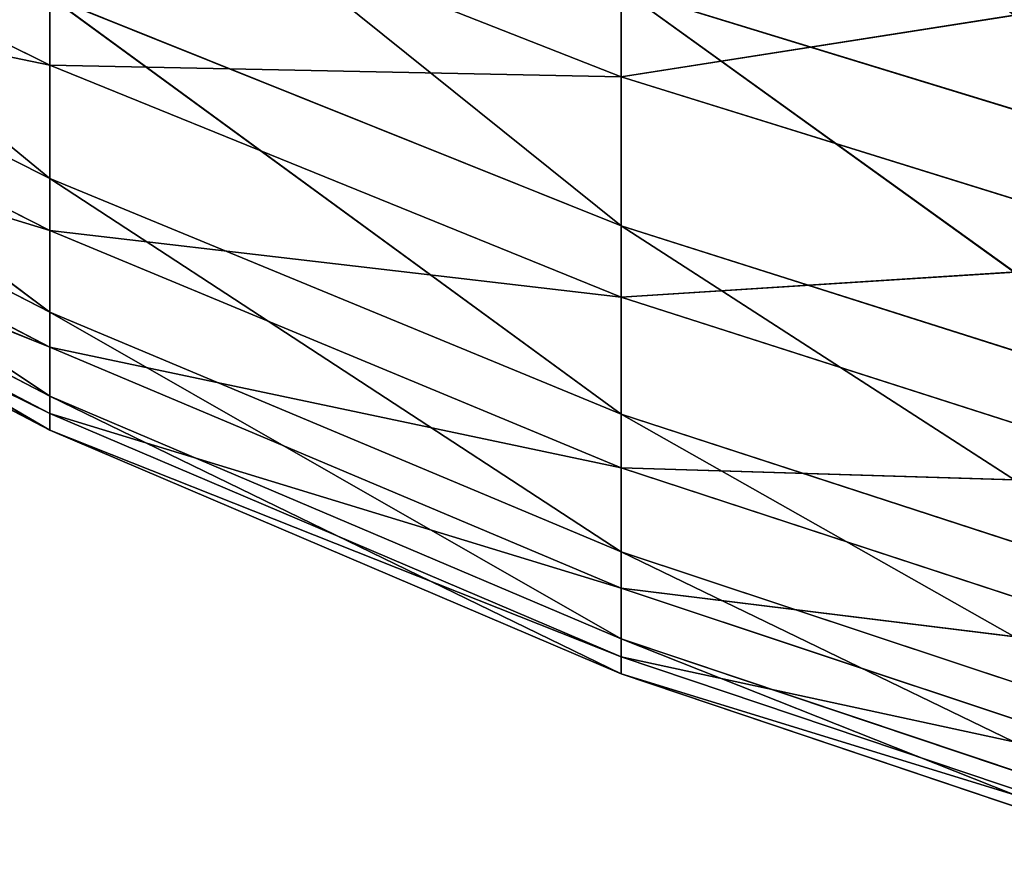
# Model space of a CAD drawing. Header units: centimetres. Extents: x 0 to 30.7, y 0 to 40.
# Tile 310 of 656: x 0.2118 to 0.2768, y 38.3851 to 38.4413. Entities that reach past the tile are written whole.
import ezdxf

# ---------------------------------------------------------------- set-up
doc = ezdxf.new("R2010")
doc.units = ezdxf.units.CM
doc.header["$LTSCALE"] = 2.54
doc.layers.get('0').update_dxf_attribs({"true_color": 0xff5454})

# ---------------------------------------------------------------- blocks, each defined once
blk = doc.blocks.new('Kosz na _mieci DERBIN SMALL.STL')
at = {"color": 0}
for p, q in [((0.213794, 38.430823, 1.073973), (0.177486, 38.460678, 1.042074)), ((0.213794, 38.430823, 1.073973), (0.177486, 38.460678, 1.042074)), ((0.251469, 38.427701, 1.030221), (0.213794, 38.457962, 0.998468)), ((0.251469, 38.427701, 1.030221), (0.213794, 38.457962, 0.998468)), ((0.213794, 38.43829, 1.351111), (0.177486, 38.456311, 1.345212)), ((0.213794, 38.43829, 1.351111), (0.177486, 38.456311, 1.345212)), ((0.251469, 38.455212, 1.432492), (0.251469, 38.437531, 1.394967)), ((0.251469, 38.455212, 1.432492), (0.251469, 38.437531, 1.394967)), ((0.251469, 38.437531, 1.394967), (0.213794, 38.452344, 1.388722)), ((0.213794, 38.452344, 1.388722), (0.213794, 38.43829, 1.351111)), ((0.251469, 38.437531, 1.394967), (0.213794, 38.452344, 1.388722)), ((0.213794, 38.452344, 1.388722), (0.213794, 38.43829, 1.351111)), ((0.213794, 38.430823, 1.073973), (0.177486, 38.449139, 1.078893)), ((0.213794, 38.430823, 1.073973), (0.177486, 38.449139, 1.078893)), ((0.213794, 38.422018, 1.113148), (0.177486, 38.449139, 1.078893)), ((0.213794, 38.422018, 1.113148), (0.177486, 38.449139, 1.078893)), ((0.213794, 38.42739, 1.312467), (0.177486, 38.445837, 1.308076)), ((0.213794, 38.42739, 1.312467), (0.177486, 38.445837, 1.308076)), ((0.213794, 38.43829, 1.351111), (0.177486, 38.445837, 1.308076)), ((0.213794, 38.43829, 1.351111), (0.177486, 38.445837, 1.308076)), ((0.290284, 38.44361, 1.438556), (0.251469, 38.437531, 1.394967)), ((0.290284, 38.44361, 1.438556), (0.251469, 38.437531, 1.394967)), ((0.290284, 38.431427, 0.986368), (0.251469, 38.443335, 0.991799)), ((0.290284, 38.431427, 0.986368), (0.251469, 38.443335, 0.991799)), ((0.290284, 38.415384, 1.025793), (0.251469, 38.443335, 0.991799)), ((0.290284, 38.415384, 1.025793), (0.251469, 38.443335, 0.991799)), ((0.251469, 38.427701, 1.030221), (0.251469, 38.443335, 0.991799)), ((0.251469, 38.427701, 1.030221), (0.251469, 38.443335, 0.991799)), ((0.251469, 38.427701, 1.030221), (0.213794, 38.442831, 1.035659)), ((0.251469, 38.427701, 1.030221), (0.213794, 38.442831, 1.035659)), ((0.251469, 38.415295, 1.069803), (0.213794, 38.442831, 1.035659)), ((0.251469, 38.415295, 1.069803), (0.213794, 38.442831, 1.035659)), ((0.213794, 38.430823, 1.073973), (0.213794, 38.442831, 1.035659)), ((0.213794, 38.430823, 1.073973), (0.213794, 38.442831, 1.035659)), ((0.213794, 38.422018, 1.113148), (0.177486, 38.440674, 1.116538)), ((0.213794, 38.422018, 1.113148), (0.177486, 38.440674, 1.116538)), ((0.213794, 38.416479, 1.152916), (0.177486, 38.440674, 1.116538)), ((0.213794, 38.416479, 1.152916), (0.177486, 38.440674, 1.116538)), ((0.213794, 38.419714, 1.273055), (0.177486, 38.438464, 1.270203)), ((0.213794, 38.419714, 1.273055), (0.177486, 38.438464, 1.270203)), ((0.213794, 38.42739, 1.312467), (0.177486, 38.438464, 1.270203)), ((0.213794, 38.42739, 1.312467), (0.177486, 38.438464, 1.270203)), ((0.251469, 38.42301, 1.356111), (0.213794, 38.43829, 1.351111)), ((0.213794, 38.43829, 1.351111), (0.213794, 38.42739, 1.312467)), ((0.251469, 38.42301, 1.356111), (0.213794, 38.43829, 1.351111)), ((0.251469, 38.437531, 1.394967), (0.213794, 38.43829, 1.351111)), ((0.251469, 38.437531, 1.394967), (0.213794, 38.43829, 1.351111)), ((0.213794, 38.43829, 1.351111), (0.213794, 38.42739, 1.312467)), ((0.290284, 38.42547, 1.400052), (0.251469, 38.437531, 1.394967)), ((0.251469, 38.437531, 1.394967), (0.251469, 38.42301, 1.356111)), ((0.290284, 38.42547, 1.400052), (0.251469, 38.437531, 1.394967)), ((0.251469, 38.437531, 1.394967), (0.251469, 38.42301, 1.356111)), ((0.213794, 38.416479, 1.152916), (0.177486, 38.435352, 1.154754)), ((0.213794, 38.416479, 1.152916), (0.177486, 38.435352, 1.154754)), ((0.213794, 38.41424, 1.193006), (0.177486, 38.435352, 1.154754)), ((0.213794, 38.41424, 1.193006), (0.177486, 38.435352, 1.154754)), ((0.213794, 38.415323, 1.233143), (0.177486, 38.434244, 1.23185)), ((0.213794, 38.415323, 1.233143), (0.177486, 38.434244, 1.23185)), ((0.213794, 38.419714, 1.273055), (0.177486, 38.434244, 1.23185)), ((0.213794, 38.419714, 1.273055), (0.177486, 38.434244, 1.23185)), ((0.213794, 38.41424, 1.193006), (0.177486, 38.433203, 1.193279)), ((0.213794, 38.41424, 1.193006), (0.177486, 38.433203, 1.193279)), ((0.213794, 38.415323, 1.233143), (0.177486, 38.433203, 1.193279)), ((0.213794, 38.415323, 1.233143), (0.177486, 38.433203, 1.193279)), ((0.251469, 38.415295, 1.069803), (0.213794, 38.430823, 1.073973)), ((0.251469, 38.415295, 1.069803), (0.213794, 38.430823, 1.073973)), ((0.251469, 38.406198, 1.110274), (0.213794, 38.430823, 1.073973)), ((0.251469, 38.406198, 1.110274), (0.213794, 38.430823, 1.073973)), ((0.213794, 38.422018, 1.113148), (0.213794, 38.430823, 1.073973)), ((0.213794, 38.422018, 1.113148), (0.213794, 38.430823, 1.073973)), ((0.290284, 38.415384, 1.025793), (0.251469, 38.427701, 1.030221)), ((0.290284, 38.415384, 1.025793), (0.251469, 38.427701, 1.030221)), ((0.290284, 38.402652, 1.066407), (0.251469, 38.427701, 1.030221)), ((0.290284, 38.402652, 1.066407), (0.251469, 38.427701, 1.030221)), ((0.251469, 38.415295, 1.069803), (0.251469, 38.427701, 1.030221)), ((0.251469, 38.415295, 1.069803), (0.251469, 38.427701, 1.030221)), ((0.251469, 38.411749, 1.316189), (0.213794, 38.42739, 1.312467)), ((0.213794, 38.42739, 1.312467), (0.213794, 38.419714, 1.273055)), ((0.251469, 38.411749, 1.316189), (0.213794, 38.42739, 1.312467)), ((0.251469, 38.42301, 1.356111), (0.213794, 38.42739, 1.312467)), ((0.251469, 38.42301, 1.356111), (0.213794, 38.42739, 1.312467)), ((0.213794, 38.42739, 1.312467), (0.213794, 38.419714, 1.273055)), ((0.290284, 38.42547, 1.400052), (0.251469, 38.42301, 1.356111)), ((0.290284, 38.42547, 1.400052), (0.251469, 38.42301, 1.356111)), ((0.290284, 38.410571, 1.360183), (0.251469, 38.42301, 1.356111)), ((0.251469, 38.42301, 1.356111), (0.251469, 38.411749, 1.316189)), ((0.290284, 38.410571, 1.360183), (0.251469, 38.42301, 1.356111)), ((0.251469, 38.42301, 1.356111), (0.251469, 38.411749, 1.316189)), ((0.251469, 38.406198, 1.110274), (0.213794, 38.422018, 1.113148)), ((0.251469, 38.406198, 1.110274), (0.213794, 38.422018, 1.113148)), ((0.251469, 38.400476, 1.151358), (0.213794, 38.422018, 1.113148)), ((0.251469, 38.400476, 1.151358), (0.213794, 38.422018, 1.113148)), ((0.213794, 38.416479, 1.152916), (0.213794, 38.422018, 1.113148)), ((0.213794, 38.416479, 1.152916), (0.213794, 38.422018, 1.113148)), ((0.251469, 38.403821, 1.275472), (0.213794, 38.419714, 1.273055)), ((0.213794, 38.419714, 1.273055), (0.213794, 38.415323, 1.233143)), ((0.251469, 38.403821, 1.275472), (0.213794, 38.419714, 1.273055)), ((0.251469, 38.411749, 1.316189), (0.213794, 38.419714, 1.273055)), ((0.251469, 38.411749, 1.316189), (0.213794, 38.419714, 1.273055)), ((0.213794, 38.419714, 1.273055), (0.213794, 38.415323, 1.233143)), ((0.251469, 38.400476, 1.151358), (0.213794, 38.416479, 1.152916)), ((0.251469, 38.400476, 1.151358), (0.213794, 38.416479, 1.152916)), ((0.251469, 38.398166, 1.192774), (0.213794, 38.416479, 1.152916)), ((0.251469, 38.398166, 1.192774), (0.213794, 38.416479, 1.152916)), ((0.213794, 38.41424, 1.193006), (0.213794, 38.416479, 1.152916)), ((0.213794, 38.41424, 1.193006), (0.213794, 38.416479, 1.152916)), ((0.251469, 38.399283, 1.23424), (0.213794, 38.415323, 1.233143)), ((0.213794, 38.415323, 1.233143), (0.213794, 38.41424, 1.193006)), ((0.251469, 38.399283, 1.23424), (0.213794, 38.415323, 1.233143)), ((0.251469, 38.403821, 1.275472), (0.213794, 38.415323, 1.233143)), ((0.251469, 38.403821, 1.275472), (0.213794, 38.415323, 1.233143)), ((0.213794, 38.415323, 1.233143), (0.213794, 38.41424, 1.193006)), ((0.290284, 38.402652, 1.066407), (0.251469, 38.415295, 1.069803)), ((0.290284, 38.402652, 1.066407), (0.251469, 38.415295, 1.069803)), ((0.290284, 38.393323, 1.107934), (0.251469, 38.415295, 1.069803)), ((0.290284, 38.393323, 1.107934), (0.251469, 38.415295, 1.069803)), ((0.251469, 38.406198, 1.110274), (0.251469, 38.415295, 1.069803)), ((0.251469, 38.406198, 1.110274), (0.251469, 38.415295, 1.069803)), ((0.251469, 38.398166, 1.192774), (0.213794, 38.41424, 1.193006)), ((0.251469, 38.398166, 1.192774), (0.213794, 38.41424, 1.193006)), ((0.251469, 38.399283, 1.23424), (0.213794, 38.41424, 1.193006)), ((0.251469, 38.399283, 1.23424), (0.213794, 38.41424, 1.193006)), ((0.290284, 38.399014, 1.319219), (0.251469, 38.411749, 1.316189)), ((0.251469, 38.411749, 1.316189), (0.251469, 38.403821, 1.275472)), ((0.290284, 38.399014, 1.319219), (0.251469, 38.411749, 1.316189)), ((0.290284, 38.410571, 1.360183), (0.251469, 38.411749, 1.316189)), ((0.290284, 38.410571, 1.360183), (0.251469, 38.411749, 1.316189)), ((0.251469, 38.411749, 1.316189), (0.251469, 38.403821, 1.275472)), ((0.290284, 38.393323, 1.107934), (0.251469, 38.406198, 1.110274)), ((0.290284, 38.393323, 1.107934), (0.251469, 38.406198, 1.110274)), ((0.290284, 38.387448, 1.150089), (0.251469, 38.406198, 1.110274)), ((0.290284, 38.387448, 1.150089), (0.251469, 38.406198, 1.110274)), ((0.251469, 38.400476, 1.151358), (0.251469, 38.406198, 1.110274)), ((0.251469, 38.400476, 1.151358), (0.251469, 38.406198, 1.110274)), ((0.290284, 38.390881, 1.277441), (0.251469, 38.403821, 1.275472)), ((0.251469, 38.403821, 1.275472), (0.251469, 38.399283, 1.23424)), ((0.290284, 38.390881, 1.277441), (0.251469, 38.403821, 1.275472)), ((0.290284, 38.399014, 1.319219), (0.251469, 38.403821, 1.275472)), ((0.290284, 38.399014, 1.319219), (0.251469, 38.403821, 1.275472)), ((0.251469, 38.403821, 1.275472), (0.251469, 38.399283, 1.23424)), ((0.290284, 38.387448, 1.150089), (0.251469, 38.400476, 1.151358)), ((0.290284, 38.387448, 1.150089), (0.251469, 38.400476, 1.151358)), ((0.290284, 38.385077, 1.192586), (0.251469, 38.400476, 1.151358)), ((0.290284, 38.385077, 1.192586), (0.251469, 38.400476, 1.151358)), ((0.251469, 38.398166, 1.192774), (0.251469, 38.400476, 1.151358)), ((0.251469, 38.398166, 1.192774), (0.251469, 38.400476, 1.151358)), ((0.290284, 38.386221, 1.235133), (0.251469, 38.399283, 1.23424)), ((0.251469, 38.399283, 1.23424), (0.251469, 38.398166, 1.192774)), ((0.290284, 38.386221, 1.235133), (0.251469, 38.399283, 1.23424)), ((0.290284, 38.390881, 1.277441), (0.251469, 38.399283, 1.23424)), ((0.290284, 38.390881, 1.277441), (0.251469, 38.399283, 1.23424)), ((0.251469, 38.399283, 1.23424), (0.251469, 38.398166, 1.192774)), ((0.290284, 38.385077, 1.192586), (0.251469, 38.398166, 1.192774)), ((0.290284, 38.385077, 1.192586), (0.251469, 38.398166, 1.192774)), ((0.290284, 38.386221, 1.235133), (0.251469, 38.398166, 1.192774)), ((0.290284, 38.386221, 1.235133), (0.251469, 38.398166, 1.192774))]:
    blk.add_line(p, q, dxfattribs=at)
mesh = blk.add_polyface(dxfattribs=at)
corners = [(0.290284, 38.431427, 0.986368), (0.251469, 38.462091, 0.954799), (0.290284, 38.450668, 0.948403)]
mesh.append_faces([[corners[k] for k in face] for face in [(0, 1, 2)]], dxfattribs={"color": 0})
mesh = blk.add_polyface(dxfattribs=at)
corners = [(0.251469, 38.443335, 0.991799), (0.251469, 38.462091, 0.954799), (0.290284, 38.431427, 0.986368)]
mesh.append_faces([[corners[k] for k in face] for face in [(0, 1, 2)]], dxfattribs={"color": 0})
mesh = blk.add_polyface(dxfattribs=at)
corners = [(0.213794, 38.430823, 1.073973), (0.177486, 38.460678, 1.042074), (0.213794, 38.442831, 1.035659)]
mesh.append_faces([[corners[k] for k in face] for face in [(0, 1, 2)]], dxfattribs={"color": 0})
mesh = blk.add_polyface(dxfattribs=at)
corners = [(0.177486, 38.449139, 1.078893), (0.177486, 38.460678, 1.042074), (0.213794, 38.430823, 1.073973)]
mesh.append_faces([[corners[k] for k in face] for face in [(0, 1, 2)]], dxfattribs={"color": 0})
mesh = blk.add_polyface(dxfattribs=at)
corners = [(0.251469, 38.427701, 1.030221), (0.213794, 38.457962, 0.998468), (0.251469, 38.443335, 0.991799)]
mesh.append_faces([[corners[k] for k in face] for face in [(0, 1, 2)]], dxfattribs={"color": 0})
mesh = blk.add_polyface(dxfattribs=at)
corners = [(0.213794, 38.442831, 1.035659), (0.213794, 38.457962, 0.998468), (0.251469, 38.427701, 1.030221)]
mesh.append_faces([[corners[k] for k in face] for face in [(0, 1, 2)]], dxfattribs={"color": 0})
mesh = blk.add_polyface(dxfattribs=at)
corners = [(0.213794, 38.43829, 1.351111), (0.177486, 38.456311, 1.345212), (0.177486, 38.445837, 1.308076)]
mesh.append_faces([[corners[k] for k in face] for face in [(0, 1, 2)]], dxfattribs={"color": 0})
mesh = blk.add_polyface(dxfattribs=at)
corners = [(0.213794, 38.452344, 1.388722), (0.177486, 38.456311, 1.345212), (0.213794, 38.43829, 1.351111)]
mesh.append_faces([[corners[k] for k in face] for face in [(0, 1, 2)]], dxfattribs={"color": 0})
mesh = blk.add_polyface(dxfattribs=at)
corners = [(0.251469, 38.455212, 1.432492), (0.213794, 38.452344, 1.388722), (0.251469, 38.437531, 1.394967)]
mesh.append_faces([[corners[k] for k in face] for face in [(0, 1, 2)]], dxfattribs={"color": 0})
mesh = blk.add_polyface(dxfattribs=at)
corners = [(0.290284, 38.44361, 1.438556), (0.251469, 38.455212, 1.432492), (0.251469, 38.437531, 1.394967)]
mesh.append_faces([[corners[k] for k in face] for face in [(0, 1, 2)]], dxfattribs={"color": 0})
mesh = blk.add_polyface(dxfattribs=at)
corners = [(0.251469, 38.437531, 1.394967), (0.213794, 38.452344, 1.388722), (0.213794, 38.43829, 1.351111)]
mesh.append_faces([[corners[k] for k in face] for face in [(0, 1, 2)]], dxfattribs={"color": 0})
mesh = blk.add_polyface(dxfattribs=at)
corners = [(0.213794, 38.422018, 1.113148), (0.177486, 38.449139, 1.078893), (0.213794, 38.430823, 1.073973)]
mesh.append_faces([[corners[k] for k in face] for face in [(0, 1, 2)]], dxfattribs={"color": 0})
mesh = blk.add_polyface(dxfattribs=at)
corners = [(0.177486, 38.440674, 1.116538), (0.177486, 38.449139, 1.078893), (0.213794, 38.422018, 1.113148)]
mesh.append_faces([[corners[k] for k in face] for face in [(0, 1, 2)]], dxfattribs={"color": 0})
mesh = blk.add_polyface(dxfattribs=at)
corners = [(0.213794, 38.42739, 1.312467), (0.177486, 38.445837, 1.308076), (0.177486, 38.438464, 1.270203)]
mesh.append_faces([[corners[k] for k in face] for face in [(0, 1, 2)]], dxfattribs={"color": 0})
mesh = blk.add_polyface(dxfattribs=at)
corners = [(0.213794, 38.43829, 1.351111), (0.177486, 38.445837, 1.308076), (0.213794, 38.42739, 1.312467)]
mesh.append_faces([[corners[k] for k in face] for face in [(0, 1, 2)]], dxfattribs={"color": 0})
mesh = blk.add_polyface(dxfattribs=at)
corners = [(0.290284, 38.44361, 1.438556), (0.251469, 38.437531, 1.394967), (0.290284, 38.42547, 1.400052)]
mesh.append_faces([[corners[k] for k in face] for face in [(0, 1, 2)]], dxfattribs={"color": 0})
mesh = blk.add_polyface(dxfattribs=at)
corners = [(0.290284, 38.415384, 1.025793), (0.251469, 38.443335, 0.991799), (0.290284, 38.431427, 0.986368)]
mesh.append_faces([[corners[k] for k in face] for face in [(0, 1, 2)]], dxfattribs={"color": 0})
mesh = blk.add_polyface(dxfattribs=at)
corners = [(0.251469, 38.427701, 1.030221), (0.251469, 38.443335, 0.991799), (0.290284, 38.415384, 1.025793)]
mesh.append_faces([[corners[k] for k in face] for face in [(0, 1, 2)]], dxfattribs={"color": 0})
mesh = blk.add_polyface(dxfattribs=at)
corners = [(0.251469, 38.415295, 1.069803), (0.213794, 38.442831, 1.035659), (0.251469, 38.427701, 1.030221)]
mesh.append_faces([[corners[k] for k in face] for face in [(0, 1, 2)]], dxfattribs={"color": 0})
mesh = blk.add_polyface(dxfattribs=at)
corners = [(0.213794, 38.430823, 1.073973), (0.213794, 38.442831, 1.035659), (0.251469, 38.415295, 1.069803)]
mesh.append_faces([[corners[k] for k in face] for face in [(0, 1, 2)]], dxfattribs={"color": 0})
mesh = blk.add_polyface(dxfattribs=at)
corners = [(0.213794, 38.416479, 1.152916), (0.177486, 38.440674, 1.116538), (0.213794, 38.422018, 1.113148)]
mesh.append_faces([[corners[k] for k in face] for face in [(0, 1, 2)]], dxfattribs={"color": 0})
mesh = blk.add_polyface(dxfattribs=at)
corners = [(0.177486, 38.435352, 1.154754), (0.177486, 38.440674, 1.116538), (0.213794, 38.416479, 1.152916)]
mesh.append_faces([[corners[k] for k in face] for face in [(0, 1, 2)]], dxfattribs={"color": 0})
mesh = blk.add_polyface(dxfattribs=at)
corners = [(0.213794, 38.419714, 1.273055), (0.177486, 38.438464, 1.270203), (0.177486, 38.434244, 1.23185)]
mesh.append_faces([[corners[k] for k in face] for face in [(0, 1, 2)]], dxfattribs={"color": 0})
mesh = blk.add_polyface(dxfattribs=at)
corners = [(0.213794, 38.42739, 1.312467), (0.177486, 38.438464, 1.270203), (0.213794, 38.419714, 1.273055)]
mesh.append_faces([[corners[k] for k in face] for face in [(0, 1, 2)]], dxfattribs={"color": 0})
mesh = blk.add_polyface(dxfattribs=at)
corners = [(0.251469, 38.42301, 1.356111), (0.213794, 38.43829, 1.351111), (0.213794, 38.42739, 1.312467)]
mesh.append_faces([[corners[k] for k in face] for face in [(0, 1, 2)]], dxfattribs={"color": 0})
mesh = blk.add_polyface(dxfattribs=at)
corners = [(0.251469, 38.437531, 1.394967), (0.213794, 38.43829, 1.351111), (0.251469, 38.42301, 1.356111)]
mesh.append_faces([[corners[k] for k in face] for face in [(0, 1, 2)]], dxfattribs={"color": 0})
mesh = blk.add_polyface(dxfattribs=at)
corners = [(0.290284, 38.42547, 1.400052), (0.251469, 38.437531, 1.394967), (0.251469, 38.42301, 1.356111)]
mesh.append_faces([[corners[k] for k in face] for face in [(0, 1, 2)]], dxfattribs={"color": 0})
mesh = blk.add_polyface(dxfattribs=at)
corners = [(0.213794, 38.41424, 1.193006), (0.177486, 38.435352, 1.154754), (0.213794, 38.416479, 1.152916)]
mesh.append_faces([[corners[k] for k in face] for face in [(0, 1, 2)]], dxfattribs={"color": 0})
mesh = blk.add_polyface(dxfattribs=at)
corners = [(0.177486, 38.433203, 1.193279), (0.177486, 38.435352, 1.154754), (0.213794, 38.41424, 1.193006)]
mesh.append_faces([[corners[k] for k in face] for face in [(0, 1, 2)]], dxfattribs={"color": 0})
mesh = blk.add_polyface(dxfattribs=at)
corners = [(0.213794, 38.415323, 1.233143), (0.177486, 38.434244, 1.23185), (0.177486, 38.433203, 1.193279)]
mesh.append_faces([[corners[k] for k in face] for face in [(0, 1, 2)]], dxfattribs={"color": 0})
mesh = blk.add_polyface(dxfattribs=at)
corners = [(0.213794, 38.419714, 1.273055), (0.177486, 38.434244, 1.23185), (0.213794, 38.415323, 1.233143)]
mesh.append_faces([[corners[k] for k in face] for face in [(0, 1, 2)]], dxfattribs={"color": 0})
mesh = blk.add_polyface(dxfattribs=at)
corners = [(0.213794, 38.415323, 1.233143), (0.177486, 38.433203, 1.193279), (0.213794, 38.41424, 1.193006)]
mesh.append_faces([[corners[k] for k in face] for face in [(0, 1, 2)]], dxfattribs={"color": 0})
mesh = blk.add_polyface(dxfattribs=at)
corners = [(0.251469, 38.406198, 1.110274), (0.213794, 38.430823, 1.073973), (0.251469, 38.415295, 1.069803)]
mesh.append_faces([[corners[k] for k in face] for face in [(0, 1, 2)]], dxfattribs={"color": 0})
mesh = blk.add_polyface(dxfattribs=at)
corners = [(0.213794, 38.422018, 1.113148), (0.213794, 38.430823, 1.073973), (0.251469, 38.406198, 1.110274)]
mesh.append_faces([[corners[k] for k in face] for face in [(0, 1, 2)]], dxfattribs={"color": 0})
mesh = blk.add_polyface(dxfattribs=at)
corners = [(0.290284, 38.402652, 1.066407), (0.251469, 38.427701, 1.030221), (0.290284, 38.415384, 1.025793)]
mesh.append_faces([[corners[k] for k in face] for face in [(0, 1, 2)]], dxfattribs={"color": 0})
mesh = blk.add_polyface(dxfattribs=at)
corners = [(0.251469, 38.415295, 1.069803), (0.251469, 38.427701, 1.030221), (0.290284, 38.402652, 1.066407)]
mesh.append_faces([[corners[k] for k in face] for face in [(0, 1, 2)]], dxfattribs={"color": 0})
mesh = blk.add_polyface(dxfattribs=at)
corners = [(0.251469, 38.411749, 1.316189), (0.213794, 38.42739, 1.312467), (0.213794, 38.419714, 1.273055)]
mesh.append_faces([[corners[k] for k in face] for face in [(0, 1, 2)]], dxfattribs={"color": 0})
mesh = blk.add_polyface(dxfattribs=at)
corners = [(0.251469, 38.42301, 1.356111), (0.213794, 38.42739, 1.312467), (0.251469, 38.411749, 1.316189)]
mesh.append_faces([[corners[k] for k in face] for face in [(0, 1, 2)]], dxfattribs={"color": 0})
mesh = blk.add_polyface(dxfattribs=at)
corners = [(0.290284, 38.42547, 1.400052), (0.251469, 38.42301, 1.356111), (0.290284, 38.410571, 1.360183)]
mesh.append_faces([[corners[k] for k in face] for face in [(0, 1, 2)]], dxfattribs={"color": 0})
mesh = blk.add_polyface(dxfattribs=at)
corners = [(0.290284, 38.410571, 1.360183), (0.251469, 38.42301, 1.356111), (0.251469, 38.411749, 1.316189)]
mesh.append_faces([[corners[k] for k in face] for face in [(0, 1, 2)]], dxfattribs={"color": 0})
mesh = blk.add_polyface(dxfattribs=at)
corners = [(0.251469, 38.400476, 1.151358), (0.213794, 38.422018, 1.113148), (0.251469, 38.406198, 1.110274)]
mesh.append_faces([[corners[k] for k in face] for face in [(0, 1, 2)]], dxfattribs={"color": 0})
mesh = blk.add_polyface(dxfattribs=at)
corners = [(0.213794, 38.416479, 1.152916), (0.213794, 38.422018, 1.113148), (0.251469, 38.400476, 1.151358)]
mesh.append_faces([[corners[k] for k in face] for face in [(0, 1, 2)]], dxfattribs={"color": 0})
mesh = blk.add_polyface(dxfattribs=at)
corners = [(0.251469, 38.403821, 1.275472), (0.213794, 38.419714, 1.273055), (0.213794, 38.415323, 1.233143)]
mesh.append_faces([[corners[k] for k in face] for face in [(0, 1, 2)]], dxfattribs={"color": 0})
mesh = blk.add_polyface(dxfattribs=at)
corners = [(0.251469, 38.411749, 1.316189), (0.213794, 38.419714, 1.273055), (0.251469, 38.403821, 1.275472)]
mesh.append_faces([[corners[k] for k in face] for face in [(0, 1, 2)]], dxfattribs={"color": 0})
mesh = blk.add_polyface(dxfattribs=at)
corners = [(0.251469, 38.398166, 1.192774), (0.213794, 38.416479, 1.152916), (0.251469, 38.400476, 1.151358)]
mesh.append_faces([[corners[k] for k in face] for face in [(0, 1, 2)]], dxfattribs={"color": 0})
mesh = blk.add_polyface(dxfattribs=at)
corners = [(0.213794, 38.41424, 1.193006), (0.213794, 38.416479, 1.152916), (0.251469, 38.398166, 1.192774)]
mesh.append_faces([[corners[k] for k in face] for face in [(0, 1, 2)]], dxfattribs={"color": 0})
mesh = blk.add_polyface(dxfattribs=at)
corners = [(0.251469, 38.399283, 1.23424), (0.213794, 38.415323, 1.233143), (0.213794, 38.41424, 1.193006)]
mesh.append_faces([[corners[k] for k in face] for face in [(0, 1, 2)]], dxfattribs={"color": 0})
mesh = blk.add_polyface(dxfattribs=at)
corners = [(0.251469, 38.403821, 1.275472), (0.213794, 38.415323, 1.233143), (0.251469, 38.399283, 1.23424)]
mesh.append_faces([[corners[k] for k in face] for face in [(0, 1, 2)]], dxfattribs={"color": 0})
mesh = blk.add_polyface(dxfattribs=at)
corners = [(0.290284, 38.393323, 1.107934), (0.251469, 38.415295, 1.069803), (0.290284, 38.402652, 1.066407)]
mesh.append_faces([[corners[k] for k in face] for face in [(0, 1, 2)]], dxfattribs={"color": 0})
mesh = blk.add_polyface(dxfattribs=at)
corners = [(0.251469, 38.406198, 1.110274), (0.251469, 38.415295, 1.069803), (0.290284, 38.393323, 1.107934)]
mesh.append_faces([[corners[k] for k in face] for face in [(0, 1, 2)]], dxfattribs={"color": 0})
mesh = blk.add_polyface(dxfattribs=at)
corners = [(0.251469, 38.399283, 1.23424), (0.213794, 38.41424, 1.193006), (0.251469, 38.398166, 1.192774)]
mesh.append_faces([[corners[k] for k in face] for face in [(0, 1, 2)]], dxfattribs={"color": 0})
mesh = blk.add_polyface(dxfattribs=at)
corners = [(0.290284, 38.399014, 1.319219), (0.251469, 38.411749, 1.316189), (0.251469, 38.403821, 1.275472)]
mesh.append_faces([[corners[k] for k in face] for face in [(0, 1, 2)]], dxfattribs={"color": 0})
mesh = blk.add_polyface(dxfattribs=at)
corners = [(0.290284, 38.410571, 1.360183), (0.251469, 38.411749, 1.316189), (0.290284, 38.399014, 1.319219)]
mesh.append_faces([[corners[k] for k in face] for face in [(0, 1, 2)]], dxfattribs={"color": 0})
mesh = blk.add_polyface(dxfattribs=at)
corners = [(0.290284, 38.387448, 1.150089), (0.251469, 38.406198, 1.110274), (0.290284, 38.393323, 1.107934)]
mesh.append_faces([[corners[k] for k in face] for face in [(0, 1, 2)]], dxfattribs={"color": 0})
mesh = blk.add_polyface(dxfattribs=at)
corners = [(0.251469, 38.400476, 1.151358), (0.251469, 38.406198, 1.110274), (0.290284, 38.387448, 1.150089)]
mesh.append_faces([[corners[k] for k in face] for face in [(0, 1, 2)]], dxfattribs={"color": 0})
mesh = blk.add_polyface(dxfattribs=at)
corners = [(0.290284, 38.390881, 1.277441), (0.251469, 38.403821, 1.275472), (0.251469, 38.399283, 1.23424)]
mesh.append_faces([[corners[k] for k in face] for face in [(0, 1, 2)]], dxfattribs={"color": 0})
mesh = blk.add_polyface(dxfattribs=at)
corners = [(0.290284, 38.399014, 1.319219), (0.251469, 38.403821, 1.275472), (0.290284, 38.390881, 1.277441)]
mesh.append_faces([[corners[k] for k in face] for face in [(0, 1, 2)]], dxfattribs={"color": 0})
mesh = blk.add_polyface(dxfattribs=at)
corners = [(0.290284, 38.385077, 1.192586), (0.251469, 38.400476, 1.151358), (0.290284, 38.387448, 1.150089)]
mesh.append_faces([[corners[k] for k in face] for face in [(0, 1, 2)]], dxfattribs={"color": 0})
mesh = blk.add_polyface(dxfattribs=at)
corners = [(0.251469, 38.398166, 1.192774), (0.251469, 38.400476, 1.151358), (0.290284, 38.385077, 1.192586)]
mesh.append_faces([[corners[k] for k in face] for face in [(0, 1, 2)]], dxfattribs={"color": 0})
mesh = blk.add_polyface(dxfattribs=at)
corners = [(0.290284, 38.386221, 1.235133), (0.251469, 38.399283, 1.23424), (0.251469, 38.398166, 1.192774)]
mesh.append_faces([[corners[k] for k in face] for face in [(0, 1, 2)]], dxfattribs={"color": 0})
mesh = blk.add_polyface(dxfattribs=at)
corners = [(0.290284, 38.390881, 1.277441), (0.251469, 38.399283, 1.23424), (0.290284, 38.386221, 1.235133)]
mesh.append_faces([[corners[k] for k in face] for face in [(0, 1, 2)]], dxfattribs={"color": 0})
mesh = blk.add_polyface(dxfattribs=at)
corners = [(0.290284, 38.386221, 1.235133), (0.251469, 38.398166, 1.192774), (0.290284, 38.385077, 1.192586)]
mesh.append_faces([[corners[k] for k in face] for face in [(0, 1, 2)]], dxfattribs={"color": 0})

msp = doc.modelspace()

# ---------------------------------------------------------------- block references
at = {"color": 0}
msp.add_blockref('Kosz na _mieci DERBIN SMALL.STL', (0, 0), dxfattribs=at)

doc.saveas('drawing.dxf')
